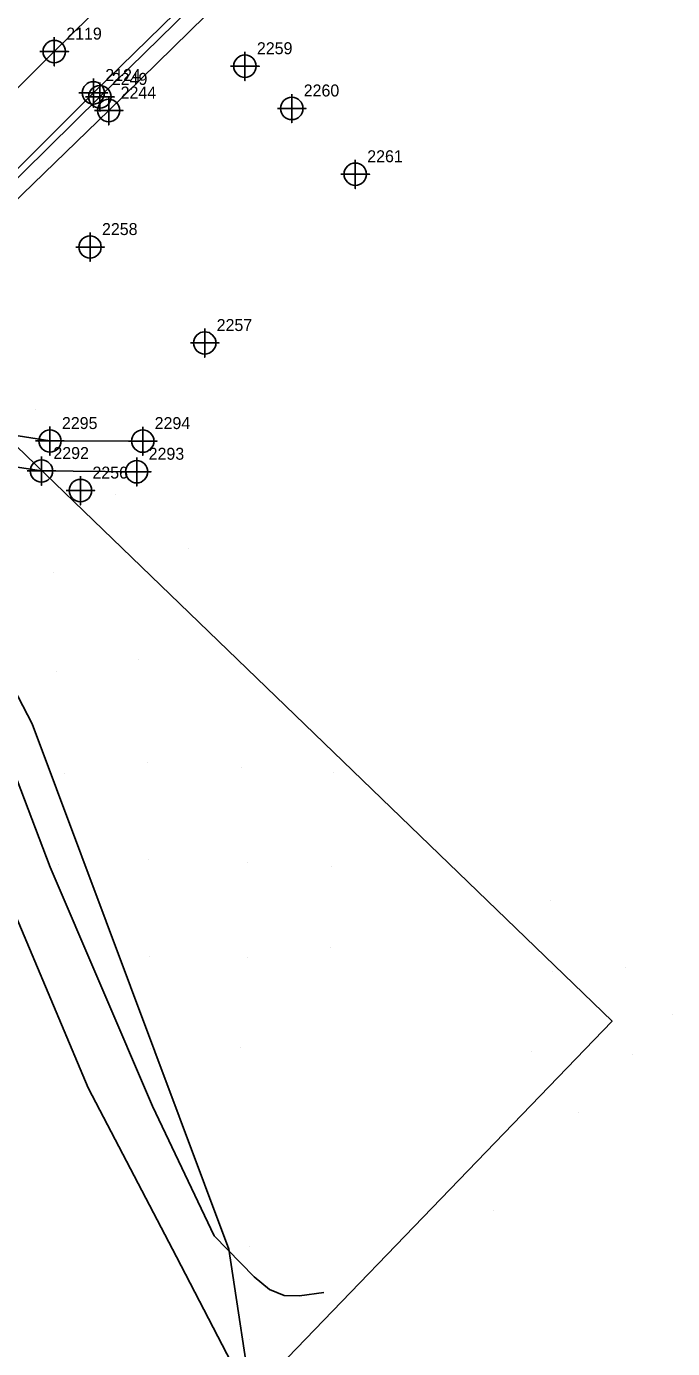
# Model space of a CAD drawing. Extents: x 1497074 to 1501343, y 481943 to 486114.
# Drawn here: x 1499543.2 to 1499678.4, y 485629.8 to 485906.2 of the extents above; entities that cross this region are included whole.
import ezdxf

# ---------------------------------------------------------------- set-up
doc = ezdxf.new("R2010")
doc.units = 0
for name, color, linetype in [('Exist DTM Breakline', 7, 'Continuous'), ('Exist DTM Breakline Cogo Number', 7, 'Continuous'), ('Exist DTM Breakline Cogo Point CELL', 7, 'Continuous'), ('Exist DTM Crownline', 7, 'Continuous'), ('Exist DTM Crownline Cogo Number', 7, 'Continuous'), ('Exist DTM Crownline Cogo Point CELL', 7, 'Continuous'), ('Exist DTM Regular Point CELL', 7, 'Continuous'), ('Exist DTM Regular Point Cogo Number', 7, 'Continuous'), ('Exist Roads EOP', 7, 'Continuous'), ('Exist Roads EOP Cogo Number', 7, 'Continuous'), ('Exist Roads EOP Cogo Point CELL', 7, 'Continuous'), ('Exist Roads EOP Other', 7, 'Continuous'), ('Exist Roads EOP Other Cogo Number', 7, 'Continuous'), ('Exist Roads EOP Other Cogo Point CELL', 7, 'Continuous'), ('PH Exist DTM Boundary', 7, 'Continuous'), ('PH Exist DTM Breakline', 7, 'Continuous'), ('PH Exist DTM Obscure Area', 7, 'Continuous'), ('PH Exist DTM Point', 7, 'Continuous')]:
    doc.layers.add(name, color=color, linetype=linetype)

msp = doc.modelspace()

# ---------------------------------------------------------------- linework, layer by layer
at = {"layer": 'Exist DTM Breakline'}
for points in [[(1499633.61, 485965.28), (1499596.06, 485928.18), (1499558.55, 485891.46), (1499520.96, 485854.49), (1499507, 485839.38), (1499509.44, 485836.24), (1499512.95, 485838.62), (1499526.66, 485850.17)], [(1499510.78, 485840.7), (1499524.13, 485853.56), (1499560.39, 485888.6), (1499597.55, 485924.95), (1499635.73, 485962.99)]]:
    msp.add_lwpolyline(points, dxfattribs=at)
at = {"layer": 'Exist DTM Breakline Cogo Point CELL'}
for points in [[(1499558.55, 485894.46), (1499558.55, 485888.46), (1499558.55, 485891.46), (1499561.55, 485891.46), (1499555.55, 485891.46)], [(1499560.39, 485891.6), (1499560.39, 485885.6), (1499560.39, 485888.6), (1499563.39, 485888.6), (1499557.39, 485888.6)]]:
    msp.add_lwpolyline(points, dxfattribs=at)
for centre in [(1499558.55, 485891.46), (1499560.39, 485888.6)]:
    msp.add_circle(centre, 2.34, dxfattribs=at)
at = {"layer": 'Exist DTM Crownline'}
msp.add_lwpolyline([(1499398.21, 485750.96), (1499436.6, 485789.05), (1499474.51, 485827.13), (1499512.03, 485864.09), (1499549.01, 485900.93), (1499585.78, 485937.13), (1499623.76, 485974.48)], dxfattribs=at)
at = {"layer": 'Exist DTM Crownline Cogo Point CELL'}
msp.add_lwpolyline([(1499549.01, 485903.93), (1499549.01, 485897.93), (1499549.01, 485900.93), (1499552.01, 485900.93), (1499546.01, 485900.93)], dxfattribs=at)
msp.add_circle((1499549.01, 485900.93), 2.34, dxfattribs=at)
at = {"layer": 'Exist DTM Regular Point CELL'}
for points in [[(1499588.9, 485900.87), (1499588.9, 485894.87), (1499588.9, 485897.87), (1499591.9, 485897.87), (1499585.9, 485897.87)], [(1499598.69, 485892.04), (1499598.69, 485886.04), (1499598.69, 485889.04), (1499601.69, 485889.04), (1499595.69, 485889.04)], [(1499611.98, 485878.29), (1499611.98, 485872.29), (1499611.98, 485875.29), (1499614.98, 485875.29), (1499608.98, 485875.29)], [(1499556.49, 485863.07), (1499556.49, 485857.07), (1499556.49, 485860.07), (1499559.49, 485860.07), (1499553.49, 485860.07)], [(1499580.48, 485843.01), (1499580.48, 485837.01), (1499580.48, 485840.01), (1499583.48, 485840.01), (1499577.48, 485840.01)], [(1499554.49, 485812.16), (1499554.49, 485806.16), (1499554.49, 485809.16), (1499557.49, 485809.16), (1499551.49, 485809.16)]]:
    msp.add_lwpolyline(points, dxfattribs=at)
for centre in [(1499588.9, 485897.87), (1499598.69, 485889.04), (1499611.98, 485875.29), (1499556.49, 485860.07), (1499580.48, 485840.01), (1499554.49, 485809.16)]:
    msp.add_circle(centre, 2.34, dxfattribs=at)
at = {"layer": 'Exist Roads EOP'}
msp.add_lwpolyline([(1499632.29, 485966.43), (1499594.27, 485928.49), (1499557.18, 485892.28), (1499520.11, 485855.36), (1499505.63, 485840.59), (1499502.28, 485835.61), (1499490.62, 485824.11), (1499474.93, 485810.68), (1499444.71, 485780.47), (1499406.68, 485742.77)], dxfattribs=at)
at = {"layer": 'Exist Roads EOP Cogo Point CELL'}
msp.add_lwpolyline([(1499557.18, 485895.28), (1499557.18, 485889.28), (1499557.18, 485892.28), (1499560.18, 485892.28), (1499554.18, 485892.28)], dxfattribs=at)
msp.add_circle((1499557.18, 485892.28), 2.34, dxfattribs=at)
at = {"layer": 'Exist Roads EOP Other'}
for points in [[(1499567.51, 485819.51), (1499548.11, 485819.52), (1499531.68, 485822.13), (1499510.24, 485828.28)], [(1499514.24, 485819.79), (1499528.4, 485816), (1499546.32, 485813.25), (1499566.25, 485813.1)]]:
    msp.add_lwpolyline(points, dxfattribs=at)
at = {"layer": 'Exist Roads EOP Other Cogo Point CELL'}
for points in [[(1499548.11, 485822.52), (1499548.11, 485816.52), (1499548.11, 485819.52), (1499551.11, 485819.52), (1499545.11, 485819.52)], [(1499567.51, 485822.51), (1499567.51, 485816.51), (1499567.51, 485819.51), (1499570.51, 485819.51), (1499564.51, 485819.51)], [(1499546.32, 485816.25), (1499546.32, 485810.25), (1499546.32, 485813.25), (1499549.32, 485813.25), (1499543.32, 485813.25)], [(1499566.25, 485816.1), (1499566.25, 485810.1), (1499566.25, 485813.1), (1499569.25, 485813.1), (1499563.25, 485813.1)]]:
    msp.add_lwpolyline(points, dxfattribs=at)
for centre in [(1499548.11, 485819.52), (1499567.51, 485819.51), (1499546.32, 485813.25), (1499566.25, 485813.1)]:
    msp.add_circle(centre, 2.34, dxfattribs=at)
at = {"layer": 'PH Exist DTM Boundary'}
msp.add_lwpolyline([(1499194.3, 485929.74), (1499565.8, 485594.67), (1499665.72, 485698.27), (1499305.84, 486045.38)], close=True, dxfattribs=at)
at = {"layer": 'PH Exist DTM Breakline'}
for points in [[(1499605.37, 485641.5), (1499600.32, 485640.81), (1499597.07, 485640.87), (1499594.04, 485642.13), (1499590.83, 485644.77), (1499582.48, 485653.35), (1499569.56, 485680.44), (1499548.15, 485730.45), (1499533.68, 485768.26), (1499532.73, 485774.91)], [(1499521.47, 485766.93), (1499524.44, 485763.56), (1499539.92, 485722.72), (1499556.12, 485684.28), (1499574.56, 485649.01), (1499596.64, 485606.52)]]:
    msp.add_lwpolyline(points, dxfattribs=at)
at = {"layer": 'PH Exist DTM Obscure Area'}
msp.add_lwpolyline([(1499410.86, 485734.19), (1499420.97, 485745.81), (1499439.88, 485767.52), (1499482.12, 485813.42), (1499494.67, 485820.64), (1499509.05, 485817.66), (1499517.66, 485811.73), (1499544.37, 485760.38), (1499585.53, 485650.61), (1499590.74, 485616.18), (1499602.17, 485593.63)], dxfattribs=at)
at = {"layer": 'PH Exist DTM Point'}
for p, q in [((1499545.07, 485826.15), (1499545.07, 485826.15)), ((1499561.92, 485808.35), (1499561.92, 485808.35)), ((1499577.14, 485796.95), (1499577.14, 485796.95)), ((1499548.77, 485792.06), (1499548.77, 485792.06)), ((1499566.72, 485773.84), (1499566.72, 485773.84)), ((1499549.5, 485771.42), (1499549.5, 485771.42)), ((1499587.96, 485772.76), (1499587.96, 485772.76)), ((1499568.46, 485752.33), (1499568.46, 485752.33)), ((1499551.16, 485749.98), (1499551.16, 485749.98)), ((1499588.24, 485751.24), (1499588.24, 485751.24)), ((1499607.32, 485750.18), (1499607.32, 485750.18)), ((1499549.97, 485731.01), (1499549.97, 485731.01)), ((1499568.74, 485732.08), (1499568.74, 485732.08)), ((1499589.39, 485731.51), (1499589.39, 485731.51)), ((1499607, 485730.5), (1499607, 485730.5)), ((1499652.74, 485723.4), (1499652.74, 485723.4)), ((1499606.86, 485713.67), (1499606.86, 485713.67)), ((1499569.01, 485711.85), (1499569.01, 485711.85)), ((1499589.45, 485711.46), (1499589.45, 485711.46)), ((1499653.22, 485708.64), (1499653.22, 485708.64)), ((1499668.55, 485709.39), (1499668.55, 485709.39)), ((1499678.36, 485699.55), (1499678.36, 485699.55)), ((1499569.05, 485692.54), (1499569.05, 485692.54)), ((1499587.98, 485692.79), (1499587.98, 485692.79)), ((1499648.8, 485691.99), (1499648.8, 485691.99)), ((1499670.06, 485691.34), (1499670.06, 485691.34)), ((1499658.64, 485679.1), (1499658.64, 485679.1)), ((1499640.81, 485658.73), (1499640.81, 485658.73)), ((1499589.76, 485651.06), (1499589.76, 485651.06)), ((1499589.92, 485631.61), (1499589.92, 485631.61))]:
    msp.add_line(p, q, dxfattribs=at)

# ---------------------------------------------------------------- texts
at = {"layer": 'Exist DTM Breakline Cogo Number'}
for s, p in [('2249', (1499561.05, 485893.96)), ('2244', (1499562.89, 485891.1))]:
    msp.add_text(s, height=2.5, dxfattribs=at).set_placement(p)
at = {"layer": 'Exist DTM Crownline Cogo Number'}
msp.add_text('2119', height=2.5, dxfattribs=at).set_placement((1499551.51, 485903.43))
at = {"layer": 'Exist DTM Regular Point Cogo Number'}
for s, p in [('2259', (1499591.4, 485900.37)), ('2260', (1499601.19, 485891.54)), ('2261', (1499614.48, 485877.79)), ('2258', (1499558.99, 485862.57)), ('2257', (1499582.98, 485842.51)), ('2256', (1499556.99, 485811.66))]:
    msp.add_text(s, height=2.5, dxfattribs=at).set_placement(p)
at = {"layer": 'Exist Roads EOP Cogo Number'}
msp.add_text('2124', height=2.5, dxfattribs=at).set_placement((1499559.68, 485894.78))
at = {"layer": 'Exist Roads EOP Other Cogo Number'}
for s, p in [('2295', (1499550.61, 485822.02)), ('2294', (1499570.01, 485822.01)), ('2292', (1499548.82, 485815.75)), ('2293', (1499568.75, 485815.6))]:
    msp.add_text(s, height=2.5, dxfattribs=at).set_placement(p)

doc.saveas('drawing.dxf')
